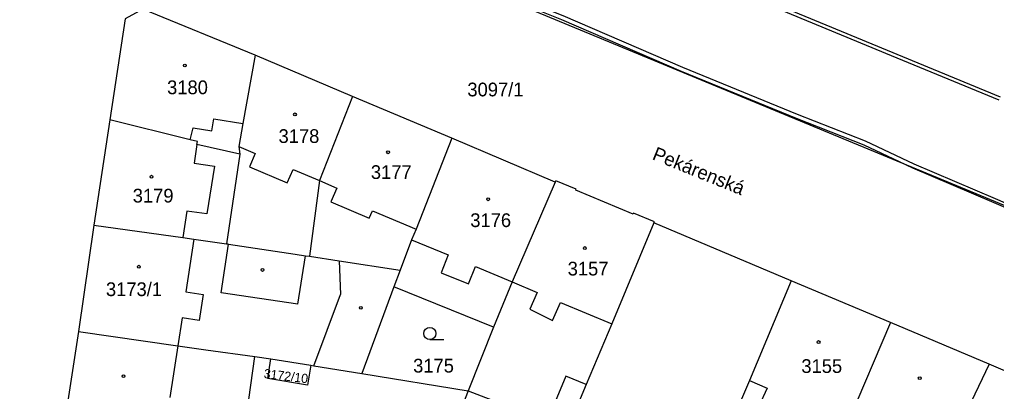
# Model space of a CAD drawing. Extents: x -756746 to -753363, y -1166406 to -1161727.
# Drawn here: x -755479.3 to -755358.2, y -1165303.9 to -1165257.9 of the extents above; entities that cross this region are included whole.
import ezdxf

# ---------------------------------------------------------------- set-up
doc = ezdxf.new("R2010")
doc.units = 0
for name, color, linetype in [('Hranice parcel', 7, 'Continuous'), ('Parcelní čísla', 7, 'Continuous'), ('Pop  PČ popisy', 7, 'Continuous'), ('Vnitřní kresba', 7, 'Continuous'), ('Věcná břemena k části', 7, 'Continuous'), ('Značky budov', 7, 'Continuous'), ('Značky kultur', 7, 'Continuous')]:
    doc.layers.add(name, color=color, linetype=linetype)

msp = doc.modelspace()

# ---------------------------------------------------------------- linework, layer by layer
at = {"layer": 'Hranice parcel'}
for p, q in [((-755450.09, -1165262.27), (-755464.01, -1165256.55)), ((-755438.02, -1165267.38), (-755450.09, -1165262.27)), ((-755425.72, -1165272.56), (-755438.02, -1165267.38)), ((-755468.08, -1165270.27), (-755470.06, -1165283.32)), ((-755412.9, -1165277.99), (-755425.72, -1165272.56)), ((-755451.99, -1165274.53), (-755453.65, -1165285.62)), ((-755470.06, -1165283.32), (-755471.99, -1165296.5)), ((-755383.67, -1165290.22), (-755400.67, -1165283.05)), ((-755432.1, -1165288.88), (-755432.92, -1165290.98)), ((-755432.92, -1165290.98), (-755436.88, -1165301.7)), ((-755420.57, -1165295.94), (-755432.92, -1165290.98)), ((-755371.36, -1165295.4), (-755383.67, -1165290.22)), ((-755420.57, -1165295.94), (-755423.7, -1165303.84)), ((-755359.13, -1165300.55), (-755371.36, -1165295.4)), ((-755471.99, -1165296.5), (-755474, -1165309.75)), ((-755451.19, -1165307.22), (-755450.11, -1165299.59)), ((-755450.11, -1165299.59), (-755448.13, -1165299.87)), ((-755448.13, -1165299.87), (-755443.2, -1165300.67)), ((-755345.05, -1165306.54), (-755359.13, -1165300.55)), ((-755436.88, -1165301.7), (-755423.7, -1165303.84)), ((-755423.7, -1165303.84), (-755428.53, -1165316.11))]:
    msp.add_line(p, q, dxfattribs=at)
for points in [[(-755459.19, -1165238.66), (-755441.46, -1165246.01), (-755440.86, -1165244.56), (-755426.85, -1165250.27), (-755427.48, -1165251.79), (-755305.04, -1165302.43)], [(-755357.88, -1165267.86), (-755371.25, -1165262.34), (-755387.93, -1165255.44), (-755388.09, -1165255.37), (-755388.55, -1165255.18), (-755383.53, -1165242.91), (-755383.07, -1165243.1), (-755382.92, -1165243.17), (-755352.85, -1165255.64)], [(-755464.01, -1165256.55), (-755466.21, -1165257.76), (-755468.08, -1165270.27)], [(-755450.09, -1165262.27), (-755451.6, -1165270.75), (-755452.1, -1165273.57), (-755451.99, -1165274.53)], [(-755438.02, -1165267.38), (-755442.13, -1165277.78), (-755443.37, -1165287.18)], [(-755451.99, -1165274.53), (-755457.31, -1165273.35), (-755457.25, -1165272.97), (-755458.14, -1165272.75), (-755468.08, -1165270.27)], [(-755425.72, -1165272.56), (-755430.14, -1165283.83), (-755430.71, -1165285.14), (-755432.1, -1165288.88)], [(-755412.9, -1165277.99), (-755418.23, -1165290.33), (-755420.57, -1165295.94)], [(-755400.67, -1165283.05), (-755400.61, -1165282.91), (-755403.2, -1165281.83), (-755403.25, -1165281.96), (-755410.35, -1165279), (-755410.3, -1165278.88), (-755412.83, -1165277.82), (-755412.9, -1165277.99)], [(-755470.06, -1165283.32), (-755459.06, -1165284.86), (-755457.67, -1165285.05), (-755453.65, -1165285.62)], [(-755400.67, -1165283.05), (-755405.9, -1165295.53), (-755409.08, -1165303.08), (-755411.4, -1165308.58)], [(-755453.65, -1165285.62), (-755453.51, -1165285.64), (-755453.4, -1165285.66), (-755445.12, -1165286.92), (-755443.86, -1165287.11), (-755443.37, -1165287.18)], [(-755443.37, -1165287.18), (-755439.66, -1165287.74), (-755432.1, -1165288.88)], [(-755383.67, -1165290.22), (-755388.84, -1165302.58), (-755393.78, -1165314.13), (-755381.65, -1165319.31)], [(-755371.36, -1165295.4), (-755376.6, -1165307.68), (-755381.65, -1165319.31)], [(-755471.99, -1165296.5), (-755459.67, -1165298.27), (-755456.19, -1165298.75), (-755450.11, -1165299.59)], [(-755443.2, -1165300.67), (-755443.6, -1165303.14), (-755448.53, -1165302.34), (-755448.13, -1165299.87)], [(-755443.2, -1165300.67), (-755442.8, -1165300.74), (-755436.88, -1165301.7)], [(-755359.13, -1165300.55), (-755364.85, -1165312.58), (-755370.34, -1165324.14)], [(-755423.7, -1165303.84), (-755413.92, -1165307.61), (-755411.4, -1165308.58)]]:
    msp.add_lwpolyline(points, dxfattribs=at)
at = {"layer": 'Vnitřní kresba'}
for p, q in [((-755357.72, -1165267.47), (-755387.77, -1165255.04)), ((-755455.47, -1165271.64), (-755455.2, -1165270.16)), ((-755455.2, -1165270.16), (-755451.6, -1165270.75)), ((-755458.14, -1165272.75), (-755457.78, -1165271.27)), ((-755457.78, -1165271.27), (-755455.47, -1165271.64)), ((-755457.31, -1165273.35), (-755457.66, -1165275.63)), ((-755452.1, -1165273.57), (-755450.1, -1165274.44)), ((-755450.1, -1165274.44), (-755450.77, -1165276.11)), ((-755457.66, -1165275.63), (-755455.14, -1165276.03)), ((-755455.14, -1165276.03), (-755456.09, -1165281.93)), ((-755450.77, -1165276.11), (-755446.11, -1165278.09)), ((-755446.11, -1165278.09), (-755445.39, -1165276.42)), ((-755445.39, -1165276.42), (-755442.13, -1165277.78)), ((-755442.13, -1165277.78), (-755439.97, -1165278.75)), ((-755439.97, -1165278.75), (-755440.71, -1165280.44)), ((-755458.56, -1165281.58), (-755459.06, -1165284.86)), ((-755456.09, -1165281.93), (-755458.56, -1165281.58)), ((-755440.71, -1165280.44), (-755435.94, -1165282.44)), ((-755435.94, -1165282.44), (-755435.54, -1165281.53)), ((-755435.54, -1165281.53), (-755430.14, -1165283.83)), ((-755457.67, -1165285.05), (-755458.66, -1165291.59)), ((-755430.71, -1165285.14), (-755426.18, -1165287.02)), ((-755454.32, -1165291.69), (-755453.4, -1165285.66)), ((-755444.78, -1165293.13), (-755443.86, -1165287.11)), ((-755426.18, -1165287.02), (-755427.03, -1165289.21)), ((-755439.66, -1165287.74), (-755439.51, -1165291.93)), ((-755423.66, -1165290.61), (-755422.79, -1165288.44)), ((-755422.79, -1165288.44), (-755418.23, -1165290.33)), ((-755427.03, -1165289.21), (-755423.66, -1165290.61)), ((-755418.23, -1165290.33), (-755415.14, -1165291.68)), ((-755458.66, -1165291.59), (-755456.53, -1165291.92)), ((-755456.53, -1165291.92), (-755457.02, -1165295.15)), ((-755444.78, -1165293.13), (-755454.32, -1165291.69)), ((-755442.8, -1165300.74), (-755439.51, -1165291.93)), ((-755415.14, -1165291.68), (-755416.05, -1165293.75)), ((-755413.22, -1165295.12), (-755412.26, -1165292.91)), ((-755412.26, -1165292.91), (-755405.9, -1165295.53)), ((-755459.14, -1165294.82), (-755459.67, -1165298.27)), ((-755457.02, -1165295.15), (-755459.14, -1165294.82)), ((-755416.05, -1165293.75), (-755413.22, -1165295.12)), ((-755459.67, -1165298.27), (-755460.65, -1165304.67)), ((-755411.58, -1165302.03), (-755413.92, -1165307.61)), ((-755409.08, -1165303.08), (-755411.58, -1165302.03)), ((-755388.84, -1165302.58), (-755386.64, -1165303.5)), ((-755386.64, -1165303.5), (-755387.65, -1165305.76))]:
    msp.add_line(p, q, dxfattribs=at)
at = {"layer": 'Věcná břemena k části'}
for points in [[(-755341.58, -1165287.32), (-755358.34, -1165280.05), (-755368.44, -1165275.77), (-755374.44, -1165272.91), (-755382.88, -1165269.6), (-755397.08, -1165263.79), (-755411.91, -1165257.38), (-755416.28, -1165255.67), (-755420.61, -1165253.7), (-755424.33, -1165252.34), (-755427.25, -1165251.23), (-755429.49, -1165250.38), (-755434.34, -1165248.52), (-755440.62, -1165245.88), (-755441.3, -1165245.63), (-755451.02, -1165242.05), (-755458.71, -1165238.86), (-755459.24, -1165238.79), (-755460.22, -1165238.67), (-755470.52, -1165233.84), (-755471.9, -1165233.06), (-755477.65, -1165229.83), (-755478.96, -1165229.29), (-755479.3, -1165229.14)], [(-755479.48, -1165229.62), (-755477.87, -1165230.29), (-755472.08, -1165233.53), (-755470.74, -1165234.28), (-755460.36, -1165239.15), (-755459.44, -1165239.27), (-755458.77, -1165239.35), (-755451.18, -1165242.47), (-755440.8, -1165246.34), (-755434.52, -1165248.98), (-755429.67, -1165250.84), (-755427.44, -1165251.69), (-755424.51, -1165252.8), (-755420.79, -1165254.16), (-755416.48, -1165256.13), (-755412.11, -1165257.84), (-755397.28, -1165264.25), (-755383.06, -1165270.06), (-755374.64, -1165273.37), (-755370.28, -1165275.45), (-755368.64, -1165276.23), (-755358.54, -1165280.51)], [(-755358.54, -1165280.51), (-755341.76, -1165287.75)]]:
    msp.add_lwpolyline(points, dxfattribs=at)
at = {"layer": 'Značky budov'}
for centre in [(-755458.8, -1165263.55), (-755445.15, -1165269.6), (-755433.62, -1165274.3), (-755462.94, -1165277.32), (-755421.21, -1165280.12), (-755409.23, -1165286.16), (-755464.5, -1165288.47), (-755449.17, -1165288.87), (-755437, -1165293.56), (-755380.26, -1165297.8), (-755466.41, -1165302.02), (-755367.73, -1165302.28)]:
    msp.add_circle(centre, 0.175, dxfattribs=at)
at = {"layer": 'Značky kultur'}
msp.add_line((-755428.44, -1165297.5), (-755426.69, -1165297.5), dxfattribs=at)
msp.add_circle((-755428.44, -1165296.75), 0.75, dxfattribs=at)

# ---------------------------------------------------------------- texts
at = {"layer": 'Parcelní čísla'}
for s, p in [('3180', (-755461, -1165267.1)), ('3097/1', (-755423.79, -1165267.37)), ('3178', (-755447.19, -1165273.14)), ('3177', (-755435.75, -1165277.6)), ('3179', (-755465.26, -1165280.52)), ('3176', (-755423.43, -1165283.56)), ('3157', (-755411.36, -1165289.56)), ('3173/1', (-755468.58, -1165292.11)), ('3175', (-755430.51, -1165301.58)), ('3155', (-755382.4, -1165301.63))]:
    msp.add_text(s, height=1.7, dxfattribs=at).set_placement(p)
msp.add_text('3172/10', height=1.139, rotation=353, dxfattribs=at).set_placement((-755449.07, -1165302.25))
at = {"layer": 'Pop  PČ popisy'}
msp.add_text('Pekárenská', height=1.7, rotation=338, dxfattribs=at).set_placement((-755400.99, -1165275.14))

doc.saveas('drawing.dxf')
